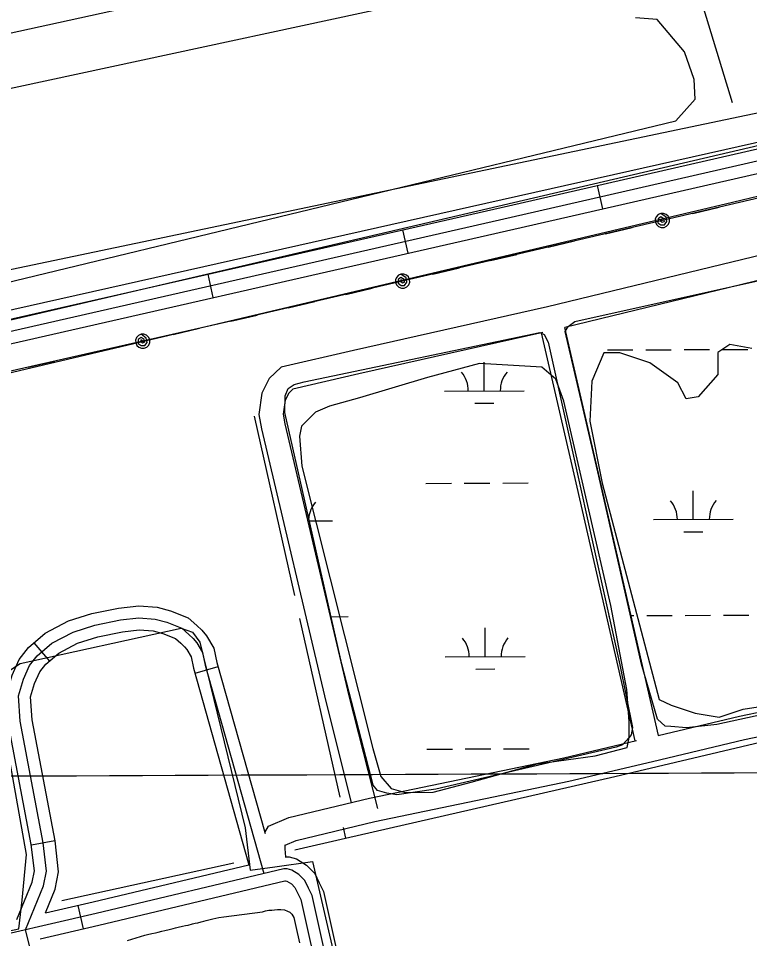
# Model space of a CAD drawing. Extents: x 3392644 to 3430565, y 576657 to 602123.
# Drawn here: x 3421674 to 3422590, y 587989 to 589141 of the extents above; entities that cross this region are included whole.
import ezdxf

# ---------------------------------------------------------------- set-up
doc = ezdxf.new("R2010")
doc.units = 0
for name, color, linetype in [('V-GRID-MAJR', 7, 'Continuous'), ('V-ROAD-CNTR', 7, 'Continuous'), ('V-SITE-OTLN', 7, 'Continuous'), ('V-SITE-VEGE', 7, 'Continuous'), ('V-TOPO-BNDY', 7, 'Continuous'), ('V-TOPO-SHOR', 7, 'Continuous'), ('V-UTIL-LINE', 7, 'Continuous'), ('V-WETL-SWMP', 7, 'Continuous')]:
    doc.layers.add(name, color=color, linetype=linetype)

msp = doc.modelspace()

# ---------------------------------------------------------------- linework, layer by layer
at = {"layer": 'V-GRID-MAJR'}
msp.add_spline([(3396759.069, 588105.428), (3402028.4020000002, 588122.6730000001), (3407297.732, 588140.684), (3412567.059, 588159.461), (3417836.383, 588179.004), (3423105.705, 588199.314), (3428375.023, 588220.3910000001), (3428375.024, 588220.3910000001)], degree=3, dxfattribs=at)
at = {"layer": 'V-ROAD-CNTR'}
for p, q in [((3422398.790164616, 588931.763110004), (3422405.4781512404, 588902.518168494)), ((3422155.062652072, 588876.1952211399), (3422161.7166387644, 588846.9422796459)), ((3421911.28913962, 588820.752332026), (3421917.942126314, 588791.499390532)), ((3421693.663574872, 588359.372254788), (3421713.1815358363, 588336.589300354)), ((3421924.162113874, 588329.363314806), (3421895.29417161, 588321.202331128)), ((3421690.576581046, 588106.4067607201), (3421720.055522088, 588111.9737495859)), ((3421748.536465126, 588030.615912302), (3421755.266451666, 588001.380970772))]:
    msp.add_line(p, q, dxfattribs=at)
for points in [[(3420234.026494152, 588836.9002997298), (3421147.52066716, 589046.821879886), (3421218.0215261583, 589061.883849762), (3421252.288457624, 589062.9838475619), (3421291.8733784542, 589053.9028657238), (3421326.788308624, 589032.5579084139), (3421355.774250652, 589005.3919627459), (3421374.5032131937, 588982.3940087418), (3421394.933172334, 588952.8420678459), (3421427.864106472, 588863.3562468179), (3421446.1980698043, 588797.3733787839), (3421455.233051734, 588772.2084291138), (3421460.152041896, 588763.5544464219), (3421471.656018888, 588750.287472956), (3421477.9320063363, 588744.6454842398), (3421490.458981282, 588738.8204958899), (3421508.3809454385, 588734.9525036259), (3421527.7289067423, 588735.121503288), (3421551.68985882, 588738.968495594), (3422288.059386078, 588906.4431606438), (3423199.19156381, 589114.787743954), (3424199.358563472, 589343.8892857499), (3425271.3764194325, 589591.84878983), (3426002.3019575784, 589758.0254574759)], [(3426005.622950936, 589743.397486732), (3425274.7294127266, 589577.2288190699), (3424202.7235567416, 589329.271314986), (3423202.5365571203, 589100.1657731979), (3422291.394379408, 588891.818189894), (3421554.5448531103, 588724.2345250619), (3421528.98990422, 588720.131533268), (3421506.8459485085, 588719.938533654), (3421485.65499089, 588724.511524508), (3421469.5730230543, 588731.9905095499), (3421460.9340403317, 588739.75549402), (3421447.8460665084, 588754.85046383), (3421441.553079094, 588765.9214416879), (3421431.8940984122, 588792.8253878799), (3421413.57513505, 588858.7502560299), (3421381.513199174, 588945.8770817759), (3421362.5002372, 588973.379026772), (3421344.7802726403, 588995.1369832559), (3421317.652326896, 589020.5619324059), (3421286.136389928, 589039.8298938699), (3421250.8284605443, 589047.928877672), (3421219.843522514, 589046.9348796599), (3421150.7676606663, 589032.1769091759), (3420237.404487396, 588822.2853289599)], [(3420240.7824806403, 588807.6703581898), (3421154.014654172, 589017.5319384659), (3421221.6655188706, 589031.9859095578), (3421249.368463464, 589032.8739077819), (3421280.399401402, 589025.7569220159), (3421308.516345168, 589008.565956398), (3421333.7862946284, 588984.8820037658), (3421350.497261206, 588964.3640448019), (3421368.093226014, 588938.912095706), (3421399.286163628, 588854.1442652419), (3421417.59012702, 588788.277396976), (3421427.873106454, 588759.634454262), (3421435.5400911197, 588746.146481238), (3421450.2120617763, 588729.223515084), (3421461.2140397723, 588719.3355348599), (3421480.851000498, 588710.2025531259), (3421505.3109515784, 588704.9245636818), (3421530.250901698, 588705.1415632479), (3421557.3998474, 588709.50055453), (3422294.729372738, 588877.1932191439), (3423205.8815504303, 589085.5438024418), (3424206.088550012, 589314.6533442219), (3425278.0824060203, 589562.60884831), (3426008.943944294, 589728.7695159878)], [(3422475.2491454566, 588243.4136631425), (3422576.912889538, 588267.5181750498), (3422770.0860562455, 588307.8332509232), (3422823.4544135, 588325.8712817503), (3422896.4887324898, 588343.6310540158), (3423142.3553102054, 588395.8595251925), (3423153.148996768, 588401.5797883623), (3423161.0090720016, 588410.1154217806), (3423161.3933351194, 588419.2534281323), (3423158.7584023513, 588439.1305423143), (3423100.637407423, 588711.5439266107), (3423051.7587795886, 588898.9943071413), (3423046.729606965, 588906.643865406), (3423040.541424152, 588909.9484903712), (3423025.8868192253, 588912.8540013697), (3423016.635827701, 588911.4933658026), (3422861.6895798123, 588873.4131784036), (3422683.05916851, 588832.9135506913), (3422358.3401265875, 588754.0695094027)], [(3422676.20283149, 588862.1204493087), (3422336.940181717, 588779.745118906), (3422094.0294134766, 588725.4892523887), (3422003.329691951, 588704.412261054), (3421988.246920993, 588690.0773472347), (3421979.2457635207, 588671.9868118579), (3421975.5145848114, 588645.2499387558), (3421978.6006970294, 588627.3585252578), (3422059.0429804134, 588286.120618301), (3422090.9968719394, 588159.4375838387)], [(3422475.8814945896, 588243.5635933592), (3422403.2608474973, 588561.0941113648), (3422358.3242446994, 588754.0656531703)], [(3422330.73677082, 588747.6203233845), (3422100.694586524, 588696.2387476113), (3422018.076308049, 588677.039738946), (3422012.749079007, 588671.9766527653), (3422008.282236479, 588662.9991881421), (3422005.873415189, 588645.7380612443), (3422008.009302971, 588633.3554747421), (3422088.1890195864, 588293.2313816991), (3422123.7954567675, 588152.0676206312)], [(3422446.689866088, 588236.6421816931), (3422374.0291525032, 588554.3478886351), (3422329.107237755, 588747.2563554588)], [(3421672.447617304, 588013.0999473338), (3421691.3825794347, 588059.7508540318), (3421694.35457349, 588074.1228252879), (3421690.4965812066, 588106.8317598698), (3421661.701638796, 588259.3264548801), (3421659.317643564, 588294.9033837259), (3421666.3796294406, 588319.034335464), (3421675.091612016, 588338.6302962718), (3421686.817588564, 588353.5072665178), (3421707.7795466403, 588371.4652306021), (3421736.951488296, 588386.804199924), (3421766.235429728, 588395.8961817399), (3421799.816362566, 588402.9451676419), (3421824.9673122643, 588405.844161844), (3421848.2192657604, 588403.955165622), (3421864.682232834, 588399.4241746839), (3421886.6731888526, 588390.8551918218), (3421897.81916656, 588381.0962113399), (3421904.110153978, 588375.1992231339), (3421910.00914218, 588368.1052373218), (3421918.833124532, 588352.582268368), (3421922.580117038, 588334.960303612), (3421983.1567340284, 588120.6699663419)], [(3421683.412595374, 588000.2309730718), (3421705.795550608, 588055.375862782), (3421709.535543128, 588073.465826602), (3421705.3325515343, 588109.1047553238), (3421676.607608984, 588261.2264510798), (3421674.4626132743, 588293.247387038), (3421680.4936012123, 588313.8583458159), (3421688.03458613, 588330.8203118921), (3421697.690566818, 588343.0702873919), (3421716.2555296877, 588358.9752555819), (3421742.7134767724, 588372.887227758), (3421770.008422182, 588381.3612108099), (3421802.2213577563, 588388.1231972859), (3421825.2213117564, 588390.774191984), (3421845.599271, 588389.1181952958), (3421859.957242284, 588385.167203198), (3421878.773204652, 588377.8352178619), (3421887.747186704, 588369.9782335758), (3421893.172175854, 588364.8932437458), (3421897.6251669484, 588359.537254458), (3421904.6441529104, 588347.1892791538), (3421908.0111461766, 588331.3563108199), (3421981.6859988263, 588070.7338320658)], [(3421708.161545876, 588021.3219308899), (3421720.208521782, 588051.000871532), (3421724.7165127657, 588072.8088279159), (3421720.168521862, 588111.377750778), (3421691.513579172, 588263.1264472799), (3421689.607582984, 588291.5913903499), (3421694.607572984, 588308.682356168), (3421700.977560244, 588323.010327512), (3421708.563545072, 588332.6333082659), (3421724.7315127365, 588346.485280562), (3421748.4754652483, 588358.9702555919), (3421773.7814146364, 588366.8262398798), (3421804.6263529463, 588373.3012269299), (3421825.475311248, 588375.7042221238), (3421842.9792762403, 588374.2812249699), (3421855.232251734, 588370.9102317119), (3421870.8732204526, 588364.815243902), (3421877.6752068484, 588358.860255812), (3421882.23419773, 588354.5872643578), (3421885.2411917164, 588350.9692715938), (3421890.455181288, 588341.7962899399), (3421893.442175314, 588327.752318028), (3421963.001036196, 588081.6918101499)], [(3422009.2707085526, 588091.5932047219), (3422008.263527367, 588101.366391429), (3422008.394228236, 588106.5285570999), (3422008.2568514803, 588106.2916131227), (3422022.0285546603, 588111.9940140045), (3422120.411155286, 588135.656688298), (3422363.542445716, 588186.0957696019), (3422468.090596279, 588210.8846489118), (3422583.439110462, 588238.2338249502), (3422777.981943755, 588278.8347490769)], [(3421982.74994106, 588122.1090001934), (3421987.3971485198, 588130.1243868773), (3422012.72544534, 588140.6119859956), (3422113.854844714, 588164.9353117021), (3422357.0335542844, 588215.3842303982), (3422448.1317674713, 588236.9840635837)], [(3422008.4336342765, 588091.6239116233), (3422013.1529358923, 588091.450790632), (3422022.5429171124, 588088.94179565), (3422034.927892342, 588081.290810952), (3422045.466871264, 588070.6148323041), (3422051.0528600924, 588058.990855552), (3422056.486849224, 588048.252877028), (3422280.5164011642, 587041.2768909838), (3422289.911382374, 586985.667002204), (3422293.7143747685, 586957.9520576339), (3422295.8773704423, 586941.40409073), (3422294.8319050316, 586935.7307662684)], [(3421230.359501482, 586684.4696046), (3421377.622206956, 586713.813545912), (3421920.673120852, 586838.277296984), (3422237.4624872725, 586909.3371548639), (3422255.91345037, 586915.036143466), (3422262.51343717, 586918.788135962), (3422267.697426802, 586921.503130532), (3422275.262411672, 586928.5701163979), (3422279.2774036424, 586934.0901053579), (3422280.6984007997, 586941.801089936), (3422278.847404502, 586955.9600616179), (3422275.0824120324, 586983.3970067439), (3422265.7904306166, 587038.396896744), (3422042.2538776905, 588043.1588872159), (3422037.599886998, 588052.354868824), (3422033.0318961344, 588061.859849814), (3422025.515911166, 588069.4738345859), (3422016.537929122, 588075.019823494), (3422010.91394037, 588076.522820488), (3422006.5789490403, 588076.6818201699), (3421771.471419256, 588020.5039325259), (3421609.062744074, 587983.115007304), (3420972.515017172, 587835.5703023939)], [(3421708.161545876, 588021.3219308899), (3421768.0454261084, 588035.1079033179), (3421963.001036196, 588081.6918101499)], [(3421701.7265587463, 587989.054995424), (3421774.897412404, 588005.8999617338), (3422008.0739460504, 588061.6168502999), (3422008.6749448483, 588061.594850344), (3422010.5329411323, 588061.0978513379), (3422016.10392999, 588057.6568582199), (3422020.5969210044, 588053.1048673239), (3422024.146913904, 588045.7188820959), (3422028.020906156, 588038.0648974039), (3422251.064460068, 587035.516902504), (3422260.25344169, 586981.1270112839), (3422263.980434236, 586953.9680656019), (3422265.519431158, 586942.1980891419), (3422265.1434319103, 586940.158093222), (3422263.975434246, 586938.553096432), (3422258.940444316, 586933.84910584), (3422255.325451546, 586931.9561096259), (3422249.92346235, 586928.885115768), (3422233.601494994, 586923.84412585), (3421980.463001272, 586867.062239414)], [(3421969.35402349, 586849.1972751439), (3421839.80428259, 587384.4192046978), (3421683.412595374, 588000.2309730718)]]:
    msp.add_lwpolyline(points, dxfattribs=at)
at = {"layer": 'V-SITE-OTLN'}
msp.add_lwpolyline([(3421233.784, 587908.517), (3421674.919, 588001.533), (3421679.085, 588037.441), (3421684.633, 588094.463), (3421651.037, 588280.018), (3421651.7600000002, 588317.283), (3421676.676, 588333.356), (3421877.96, 588377.755), (3421892.085, 588372.694), (3421901.622, 588360.2980000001), (3421958.2090000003, 588127.921), (3421964.535, 588074.769), (3421995.47, 588079.185), (3422042.3140000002, 588085.872), (3422129.714, 587708.073)], dxfattribs=at)
at = {"layer": 'V-SITE-VEGE'}
for points in [[(3422418.218, 589215.618), (3421513.311, 589020.87), (3421502.74, 589028.328), (3421497.153, 589049.017), (3421473.767, 589137.651), (3421459.58, 589165.88)], [(3423204.339, 589122.479), (3421621.419, 588753.378), (3421587.697, 588748.041), (3421578.87, 588761.0970000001), (3421580.537, 588778.139), (3421606.583, 588797.367), (3422497.22, 589012.8420000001), (3422521.761, 589039.904), (3422520.36, 589064.316), (3422508.2770000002, 589098.946), (3422473.836, 589139.76), (3422446.913, 589141.808)]]:
    msp.add_lwpolyline(points, dxfattribs=at)
at = {"layer": 'V-TOPO-BNDY'}
msp.add_line((3421635.122, 588769.478), (3425734.461, 589690.803), dxfattribs=at)
at = {"layer": 'V-TOPO-SHOR'}
for p, q in [((3422085.1300119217, 590618.2529856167), (3422567.9292300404, 589035.5405906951)), ((3421478.757684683, 589081.9052323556), (3422470.993268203, 589299.8358215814)), ((3421969.565, 588643.157), (3422019.907, 588418.555)), ((3422026.399, 588389.66), (3422076.688, 588166.383)), ((3422080.915, 588128.1140000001), (3422083.8510000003, 588115.011)), ((3421728.753, 588036.926), (3421944.127, 588083.867))]:
    msp.add_line(p, q, dxfattribs=at)
for points in [[(3421407.26580957, 589095.9334447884), (3421486.8888092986, 588810.4595106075), (3421529.8566704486, 588782.0394053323), (3421594.1266219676, 588789.4171919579), (3421658.2926647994, 588825.370946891), (3423735.6357288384, 589261.5698285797), (3424385.219464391, 589406.8135927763), (3424842.0972540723, 589501.3480287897), (3425712.962903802, 589697.4050298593), (3427076.3483720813, 590009.5583290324), (3427418.9482657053, 590096.5331382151), (3427490.414163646, 590089.6489178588), (3427329.609533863, 591089.2363108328), (3427205.5639513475, 591803.1939065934), (3426993.7642444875, 593074.0711582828), (3426906.0360973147, 593623.8468221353), (3426789.16048405, 594330.6864029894)], [(3424942.7307975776, 588777.2583646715), (3424781.6738236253, 589338.9032922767), (3424764.368306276, 589412.6686217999), (3423623.7729337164, 589164.320003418), (3422568.38353461, 588910.6021166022), (3421615.113272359, 588685.6510412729)], [(3422592.6836046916, 588727.8894391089), (3422565.083073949, 588732.804106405), (3422550.0746567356, 588722.7194742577), (3422550.1749522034, 588695.1371790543), (3422525.2004338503, 588667.463706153), (3422510.1646633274, 588664.9015181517), (3422500.0617956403, 588684.9248981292), (3422464.8658785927, 588709.8720631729), (3422427.2080690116, 588722.2727035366), (3422407.1482179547, 588722.1997613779), (3422392.2309784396, 588687.0403154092), (3422389.9058524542, 588636.8815699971), (3422405.2333916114, 588559.2043537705), (3422476.4275894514, 588288.6516620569), (3422491.4998310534, 588281.1839245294), (3422521.6260787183, 588271.2634122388), (3422551.734090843, 588266.3578627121), (3422581.787396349, 588276.4972014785), (3422682.031945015, 588291.9068005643)], [(3422020.273, 588100.464), (3422083.8510000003, 588115.011), (3422421.214, 588192.202), (3422762.059, 588272.813)], [(3421810.761, 587986.88), (3421832.494, 587993.417), (3421835.843, 587994.306), (3421841.436, 587995.477), (3421846.091, 587996.61), (3421849.448, 587997.31), (3421853.914, 587998.434), (3421857.6380000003, 587999.3420000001), (3421863.224, 588000.699), (3421867.878, 588001.832), (3421871.048, 588002.526), (3421874.394, 588003.415), (3421879.613, 588004.5700000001), (3421883.338, 588005.477), (3421886.881, 588006.186), (3421892.085, 588007.718), (3421895.44, 588008.42), (3421898.796, 588009.123), (3421903.077, 588010.2390000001), (3421906.4250000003, 588011.13), (3421909.4050000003, 588011.816), (3421914.435, 588012.965), (3421917.597, 588013.846), (3421925.24, 588015.478), (3421931.4020000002, 588016.483), (3421979.852, 588022.803), (3421983.5670000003, 588023.897), (3421987.853, 588024.827), (3421991.61, 588024.981), (3421994.792, 588025.3), (3421998.735, 588025.462), (3422002.865, 588025.632), (3422007.59, 588025.0750000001), (3422011.219, 588023.721), (3422014.291, 588022.154), (3422016.841, 588019.625), (3422019.083, 588015.394), (3422019.794, 588011.849), (3422020.896, 588007.9450000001), (3422021.613, 588004.214), (3422026.202, 587984.0920000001)]]:
    msp.add_lwpolyline(points, dxfattribs=at)
msp.add_lwpolyline([(3422329.480119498, 588704.3647408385), (3422251.729961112, 588709.097052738), (3422186.5992695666, 588691.3076210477), (3422101.436080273, 588665.9228030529), (3422063.86033062, 588655.7561109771), (3422046.3353142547, 588648.169842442), (3422028.8467689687, 588630.5536483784), (3422026.3848764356, 588618.007123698), (3422029.0291243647, 588580.4040207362), (3422118.076578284, 588227.1682678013), (3422128.23415259, 588192.0999995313), (3422140.82626612, 588177.1007000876), (3422158.396871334, 588172.149561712), (3422193.5016106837, 588172.2772104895), (3422241.0981680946, 588184.9878550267), (3422323.7629937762, 588207.85607387), (3422396.4434827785, 588218.1504147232), (3422436.5267138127, 588228.3262245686), (3422438.9886063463, 588240.8727492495), (3422438.9156641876, 588260.9326003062), (3422436.2622984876, 588301.0431846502), (3422415.8195010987, 588406.2844605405), (3422357.217416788, 588661.8378528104), (3422347.0871957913, 588689.3836769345)], close=True, dxfattribs=at)
at = {"layer": 'V-UTIL-LINE'}
for points in [[(3428366.7649063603, 590248.3025192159), (3426811.94, 589891.252), (3425353.1180000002, 589554.683), (3423888.127, 589216.58), (3421944.1040000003, 588762.7980000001), (3421467.306, 588654.586), (3421365.09, 589029.159), (3418707.8680000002, 588416.73)], [(3422518.555, 588896.89), (3422551.665, 588904.6190000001)], [(3422480.593, 588888.028), (3422478.461, 588889.959), (3422478.17, 588887.651), (3422480.251, 588885.859), (3422483.011, 588886.836), (3422482.396, 588890.178), (3422478.4760000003, 588892.7490000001), (3422475.103, 588890.136), (3422474.909, 588885.276), (3422478.6720000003, 588882.669), (3422483.142, 588882.716), (3422486.065, 588886.553), (3422485.131, 588891.978), (3422478.5470000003, 588896.792), (3422475.349, 588895.3420000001), (3422472.949, 588892.778), (3422471.713, 588889.491), (3422471.829, 588885.982), (3422473.279, 588882.784), (3422475.842, 588880.383), (3422479.129, 588879.147), (3422482.639, 588879.263), (3422485.8370000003, 588880.713), (3422488.237, 588883.277), (3422489.473, 588886.564), (3422489.357, 588890.073), (3422487.907, 588893.2710000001), (3422485.344, 588895.672), (3422482.057, 588896.908), (3422478.5470000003, 588896.792)], [(3422409.487, 588871.431), (3422442.597, 588879.16)], [(3422337.424, 588854.61), (3422370.534, 588862.339)], [(3422265.362, 588837.789), (3422298.472, 588845.518)], [(3422155.338, 588812.105), (3422153.2060000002, 588814.037), (3422152.915, 588811.728), (3422154.995, 588809.936), (3422157.756, 588810.9130000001), (3422157.1410000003, 588814.255), (3422153.221, 588816.826), (3422149.848, 588814.213), (3422149.653, 588809.354), (3422153.416, 588806.746), (3422157.887, 588806.7930000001), (3422160.81, 588810.63), (3422159.875, 588816.056), (3422153.292, 588820.8690000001), (3422150.094, 588819.419), (3422147.693, 588816.856), (3422146.457, 588813.569), (3422146.573, 588810.059), (3422148.023, 588806.861), (3422150.5870000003, 588804.461), (3422153.8740000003, 588803.225), (3422157.383, 588803.341), (3422160.5810000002, 588804.791), (3422162.982, 588807.354), (3422164.218, 588810.6410000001), (3422164.102, 588814.151), (3422162.6520000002, 588817.349), (3422160.088, 588819.7490000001), (3422156.801, 588820.985), (3422153.292, 588820.8690000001)], [(3422193.299, 588820.9670000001), (3422226.409, 588828.696)], [(3422084.231, 588795.508), (3422117.341, 588803.237)], [(3422012.168, 588778.686), (3422045.278, 588786.415)], [(3421940.1010000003, 588761.889), (3421944.1040000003, 588762.7980000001), (3421973.216, 588769.594)], [(3421867.936, 588745.511), (3421901.093, 588753.036)], [(3421829.921, 588736.883), (3421827.801, 588738.828), (3421827.4960000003, 588736.522), (3421829.565, 588734.7170000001), (3421832.332, 588735.677), (3421831.737, 588739.023), (3421827.833, 588741.618), (3421824.444, 588739.025), (3421824.219, 588734.167), (3421827.967, 588731.536), (3421832.437, 588731.556), (3421835.384, 588735.375), (3421834.483, 588740.806), (3421827.929, 588745.66), (3421824.722, 588744.23), (3421822.306, 588741.681), (3421821.0500000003, 588738.402), (3421821.144, 588734.892), (3421822.574, 588731.685), (3421825.123, 588729.269), (3421828.4020000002, 588728.012), (3421831.913, 588728.107), (3421835.12, 588729.537), (3421837.535, 588732.086), (3421838.792, 588735.365), (3421838.698, 588738.875), (3421837.267, 588742.082), (3421834.718, 588744.498), (3421831.4390000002, 588745.754), (3421827.929, 588745.66)], [(3421758.713, 588720.7220000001), (3421791.87, 588728.247)], [(3421686.548, 588704.344), (3421719.705, 588711.8690000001)]]:
    msp.add_lwpolyline(points, dxfattribs=at)
at = {"layer": 'V-WETL-SWMP'}
for p, q in [((3422411.6876064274, 588726.0253723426), (3422443.6872255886, 588726.1417302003)), ((3422459.6870351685, 588726.199909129), (3422491.6866543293, 588726.3162669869)), ((3422507.68646391, 588726.3744459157), (3422539.686083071, 588726.4908037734)), ((3422555.685892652, 588726.5489827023), (3422587.685511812, 588726.66534056)), ((3422257.595584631, 588674.7185127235), (3422257.4639577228, 588710.7181776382)), ((3422207.597841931, 588674.536709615), (3422307.593327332, 588674.9003158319)), ((3422245.652546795, 588659.2440236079), (3422269.6514632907, 588659.3312891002)), ((3422184.6129530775, 588559.0206711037), (3422216.611508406, 588559.1370250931)), ((3422232.61078607, 588559.1952020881), (3422264.609341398, 588559.3115560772)), ((3422280.608619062, 588559.369733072), (3422312.60717439, 588559.4860870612)), ((3422519.3050973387, 588513.8119259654), (3422519.173907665, 588549.8115789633)), ((3422038.5430577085, 588512.0593427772), (3422067.7240001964, 588512.1654512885)), ((3422469.3056924, 588513.6301168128), (3422569.3045022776, 588513.9937351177)), ((3422507.3614731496, 588498.3374405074), (3422531.36118752, 588498.424708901)), ((3422508.898784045, 588393.7026525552), (3422540.898403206, 588393.8190104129)), ((3422556.8982127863, 588393.8771893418), (3422588.897831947, 588393.9935471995)), ((3422065.683975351, 588392.0865545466), (3422087.3181513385, 588392.1652213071)), ((3422413.2114378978, 588393.3502430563), (3422413.458029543, 588393.3511397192)), ((3422440.4819093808, 588393.4538733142), (3422444.899545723, 588393.4699368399)), ((3422460.899355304, 588393.5281157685), (3422492.8989744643, 588393.6444736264)), ((3422258.811945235, 588342.046609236), (3422258.6803183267, 588378.0462741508)), ((3422208.814202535, 588341.8648061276), (3422308.8096879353, 588342.2284123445)), ((3422246.868907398, 588326.5721201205), (3422270.8678238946, 588326.6593856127)), ((3422185.8293136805, 588226.3487676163), (3422217.827869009, 588226.4651216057)), ((3422233.827146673, 588226.5232986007), (3422265.825702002, 588226.6396525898)), ((3422281.8249796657, 588226.6978295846), (3422313.823534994, 588226.8141835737))]:
    msp.add_line(p, q, dxfattribs=at)
for points in [[(3422483.978, 588255.144), (3422474.333, 588264.026), (3422454.269, 588332.7930000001), (3422400.843, 588567.871), (3422358.916, 588749.0750000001), (3422362.6410000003, 588755.193), (3422370.997, 588761.502), (3422684.269, 588831.403), (3422692.291, 588829.745), (3422695.708, 588827.235), (3422702.018, 588818.879), (3422806.303, 588346.627), (3422804.174, 588333.947), (3422794.105, 588320.939), (3422779.268, 588311.049), (3422744.609, 588299.68), (3422548.849, 588257.153), (3422510.5810000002, 588252.926), (3422491.2830000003, 588254.782)], [(3422124.082, 588174.707), (3422118.5160000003, 588181.105), (3422079.1380000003, 588332.588), (3422007.832, 588647.791), (3422008.31, 588668.357), (3422011.899, 588677.784), (3422019.648, 588682.743), (3422032.111, 588685.907), (3422327.156, 588747.767), (3422332.558, 588745.338), (3422337.599, 588735.604), (3422427.14, 588331.675), (3422442.954, 588253.455), (3422441.3510000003, 588244.11), (3422438.84, 588240.692), (3422430.593, 588231.736), (3422422.762, 588228.763), (3422196.919, 588176.381), (3422148.174, 588169.071), (3422135.4930000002, 588171.2000000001)]]:
    msp.add_lwpolyline(points, close=True, dxfattribs=at)
for centre, radius, start, end in [((3422202.353406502, 588674.9924447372), 35.24628790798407, 359.43649193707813, 40.980150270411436), ((3422312.8342907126, 588675.3941782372), 35.24628790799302, 139.43654436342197, 180.9802026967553), ((3422072.9649635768, 588512.659313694), 35.24628790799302, 139.43654436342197, 175.75262319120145), ((3422464.061088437, 588514.0858511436), 35.24628790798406, 359.43651775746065, 40.980176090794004), ((3422574.545645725, 588514.4875979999), 35.246287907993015, 139.4365182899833, 180.98017662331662), ((3422203.5697671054, 588342.3205412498), 35.24628790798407, 359.43649193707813, 40.980150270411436), ((3422314.0506513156, 588342.7222747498), 35.24628790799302, 139.43654436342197, 180.9802026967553)]:
    msp.add_arc(centre, radius, start, end, dxfattribs=at)

doc.saveas('drawing.dxf')
